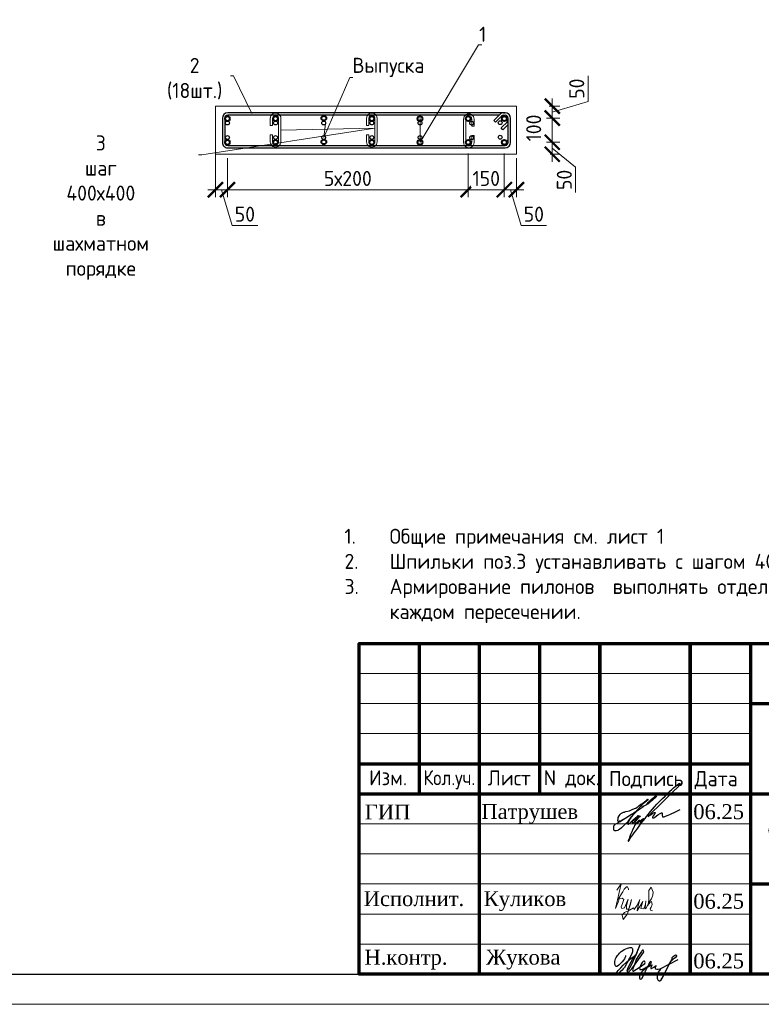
# Model space of a CAD drawing. Header units: millimetres. Extents: x 376598 to 1249954, y -318491 to -22134.
# Tile 379 of 444: x 1180220 to 1192540, y -317679 to -301311. Entities that reach past the tile are written whole.
import ezdxf
from ezdxf import colors
from ezdxf.entities.mleader import LeaderData, LeaderLine
from ezdxf.enums import TextEntityAlignment as Align
from ezdxf.math import Vec2, Vec3

# ---------------------------------------------------------------- set-up
doc = ezdxf.new("R2010")
doc.units = ezdxf.units.MM
for name, color, linetype in [('PDF _S_NET_PROFILE_AXIS', 7, 'Continuous'), ('PDF7_Text', 7, 'Continuous'), ('PDF8_Text', 7, 'Continuous'), ('Рамка печать', 7, 'Continuous'), ('ТОЛСТЫЕ_ОСНОВНЫЕ', 6, 'Continuous')]:
    doc.layers.add(name, color=color, linetype=linetype)
for name, color, linetype, lineweight in [('Арм_шпильки', 143, 'Continuous', 18), ('Армирование', 3, 'Continuous', 40), ('Выноски', 20, 'Continuous', 20), ('подоснова', 151, 'Continuous', 5), ('размер', 1, 'Continuous', 25), ('РАЗМЕРЫ', 1, 'Continuous', 9), ('Рамка', 7, 'Continuous', 70), ('СТЕНЫ', 3, 'Continuous', 30), ('Текст', 7, 'Continuous', 25), ('ТОНКИЕ', 7, 'Continuous', 9)]:
    doc.layers.add(name, color=color, linetype=linetype, lineweight=lineweight)
doc.styles.add('GOST 2.304', font='CS_Gost2304.shx')
doc.styles.add('GOST-2.304_Type-B', font='GOST_Common.ttf')
doc.styles.add('PDF Times New Roman', font='times.ttf')
doc.styles.add('ГОСТ', font='GOST_Common.ttf')
doc.dimstyles.new('мой 25', dxfattribs={"dimscale": 100, "dimtxt": 2.5, "dimasz": 2.5, "dimexe": 1.25, "dimexo": 0.625, "dimtad": 1, "dimdec": 0, "dimlfac": 0.5, "dimtxsty": 'GOST-2.304_Type-B', "dimblk": 'ARCHTICK', "dimcen": 2.5, "dimdle": 1.25, "dimaunit": 1, "dimadec": 1, "dimazin": 2, "dimtfac": 1, "dimtdec": 0, "dimtmove": 1, "dimatfit": 3, "dimfxl": 6, "dimfxlon": 1, "dimtfill": 1, "dimlwd": -1, "dimlwe": -1, "dimarcsym": 0})

# ---------------------------------------------------------------- blocks, each defined once
blk = doc.blocks.new('*U56')
at = {"layer": 'ТОЛСТЫЕ_ОСНОВНЫЕ', "color": 6}
blk.add_lwpolyline([(20, 5), (415, 5), (415, 292), (20, 292)], close=True, dxfattribs=at)
at = {"layer": 'ТОНКИЕ'}
blk.add_lwpolyline([(0, 0), (420, 0), (420, 297), (0, 297)], close=True, dxfattribs=at)
blk = doc.blocks.new('*U30')
at = {"color": 0, "linetype": 'ByBlock', "lineweight": -2}
for p, q in [((114.7, 1199.2), (12.5, 1199.2)), ((-10, 1176.7), (-10, 12.5)), ((-10, 1169.7), (-10, 1176.7)), ((0, 1169.7), (0, 1176.7)), ((3.7, 1160.9), (29.1, 1135.5)), ((114.7, 1189.2), (12.5, 1189.2)), ((53.8, 1160.1), (28.3, 1185.6)), ((38.8, 1189.3), (60.9, 1167.2)), ((60.9, 1167.2), (53.8, 1160.1)), ((127.2, 12.5), (127.2, 1176.7)), ((137.2, 12.5), (137.2, 1176.7)), ((22, 1128.4), (-3.4, 1153.8)), ((0, 1150.4), (0, 12.5)), ((29.1, 1135.5), (22, 1128.4)), ((12.5, 0), (114.7, 0)), ((12.5, -10), (114.7, -10))]:
    blk.add_line(p, q, dxfattribs=at)
for centre, radius, start, end in [((12.5, 1176.7), 22.5, 90, 180), ((114.7, 1176.7), 22.5, 0, 90), ((12.5, 1169.7), 22.5, 180, 225), ((12.5, 1176.7), 12.5, 90, 180), ((12.5, 1169.7), 12.5, 180, 225), ((19.5, 1176.7), 12.5, 45, 90), ((114.7, 1176.7), 12.5, 0, 90), ((12.5, 12.5), 22.5, 180, 270), ((12.5, 12.5), 12.5, 180, 270), ((114.7, 12.5), 12.5, 270, 0), ((114.7, 12.5), 22.5, 270, 0)]:
    blk.add_arc(centre, radius, start, end, dxfattribs=at)
at = {"style": 'GOST 2.304', "oblique": 15, "flags": 9}
for tag, p in [('ДИАМЕТР', (-52.8, -63)), ('КЛАСС', (-53, -68.7)), ('ДЛИНА', (-52.5, -73.8)), ('ПОЗИЦИЯ', (-52.3, -58)), ('МАССА', (-52.3, -78.3))]:
    blk.add_attdef(tag, p, '', height=2.5, dxfattribs=at)
blk = doc.blocks.new('_ArchTick')
at = {"color": 0, "linetype": 'ByBlock', "const_width": 0.15}
blk.add_lwpolyline([(-0.5, -0.5), (0.5, 0.5)], dxfattribs=at)
blk = doc.blocks.new('*D2967')
at = {"layer": 'DEFPOINTS', "color": 0, "lineweight": 0, "transparency": 16777216}
for p in [(1188471, -302748, -2880), (1188271, -302946, -2880), (1189068, -302946)]:
    blk.add_point(p, dxfattribs=at)
at = {"layer": 'РАЗМЕРЫ', "color": 0, "linetype": 'Continuous', "transparency": 16777216}
for p, q in [((1189662, -302669), (1189662, -302244)), ((1189068, -302623), (1189068, -303071)), ((1189016, -302748), (1189193, -302748)), ((1189068, -302847), (1189662, -302669)), ((1188972, -302946), (1189193, -302946))]:
    blk.add_line(p, q, dxfattribs=at)
at = {"layer": 'РАЗМЕРЫ', "color": 0, "transparency": 16777216, "xscale": 250, "yscale": 250, "zscale": 250}
for p, rotation in [((1189068, -302748), 90), ((1189068, -302946), 270)]:
    blk.add_blockref('_ArchTick', p, dxfattribs=dict(at, rotation=rotation))
at = {"layer": 'РАЗМЕРЫ', "color": 0, "lineweight": 0, "transparency": 16777216, "insert": (1189474, -302457), "char_height": 250, "attachment_point": 5, "rotation": 90, "style": 'GOST-2.304_Type-B', "bg_fill": 3, "box_fill_scale": 1.1, "bg_fill_color": 256, "bg_fill_true_color": 13158600, "bg_fill_transparency": 0}
blk.add_mtext('50', dxfattribs=at)
blk = doc.blocks.new('*D2974')
at = {"layer": 'DEFPOINTS', "color": 0, "lineweight": 0, "transparency": 16777216}
for p in [(1188271, -303348, -2880), (1189068, -303348), (1188972, -303548)]:
    blk.add_point(p, dxfattribs=at)
at = {"layer": 'РАЗМЕРЫ', "color": 0, "linetype": 'Continuous', "transparency": 16777216}
for p, q in [((1189068, -303673), (1189068, -303223)), ((1188972, -303348), (1189193, -303348)), ((1189068, -303448), (1189454, -303761)), ((1189035, -303548), (1189193, -303548)), ((1189454, -303761), (1189454, -304186))]:
    blk.add_line(p, q, dxfattribs=at)
at = {"layer": 'РАЗМЕРЫ', "color": 0, "transparency": 16777216, "xscale": 250, "yscale": 250, "zscale": 250}
for p, rotation in [((1189068, -303348), 90), ((1189068, -303548), 270)]:
    blk.add_blockref('_ArchTick', p, dxfattribs=dict(at, rotation=rotation))
at = {"layer": 'РАЗМЕРЫ', "color": 0, "lineweight": 0, "transparency": 16777216, "insert": (1189267, -303974), "char_height": 250, "attachment_point": 5, "rotation": 90, "style": 'GOST-2.304_Type-B', "bg_fill": 3, "box_fill_scale": 1.1, "bg_fill_color": 256, "bg_fill_true_color": 13158600, "bg_fill_transparency": 0}
blk.add_mtext('50', dxfattribs=at)
blk = doc.blocks.new('*D2975')
at = {"layer": 'DEFPOINTS', "color": 0, "lineweight": 0, "transparency": 16777216}
for p in [(1189068, -302946, 2880), (1189068, -302946)]:
    blk.add_point(p, dxfattribs=at)
at = {"layer": 'РАЗМЕРЫ', "color": 0, "linetype": 'Continuous', "transparency": 16777216}
for p, q in [((1189068, -303473), (1189068, -302821)), ((1189161, -302946), (1189193, -302946)), ((1189000, -303348), (1189193, -303348))]:
    blk.add_line(p, q, dxfattribs=at)
at = {"layer": 'РАЗМЕРЫ', "color": 0, "lineweight": 0, "transparency": 16777216, "insert": (1188759, -303111), "char_height": 250, "attachment_point": 5, "rotation": 90, "style": 'GOST-2.304_Type-B', "bg_fill": 3, "box_fill_scale": 1.1, "bg_fill_color": 256, "bg_fill_true_color": 13158600, "bg_fill_transparency": 0}
blk.add_mtext('100', dxfattribs=at)
at = {"layer": 'DEFPOINTS', "color": 0, "lineweight": 0, "transparency": 16777216}
blk.add_point((1188938, -303348), dxfattribs=at)
at = {"layer": 'РАЗМЕРЫ', "color": 0, "transparency": 16777216, "xscale": 250, "yscale": 250, "zscale": 250}
for p, rotation in [((1189068, -302946), 90), ((1189068, -303348), 270)]:
    blk.add_blockref('_ArchTick', p, dxfattribs=dict(at, rotation=rotation))
blk = doc.blocks.new('*D2976')
at = {"layer": 'DEFPOINTS', "color": 0, "lineweight": 0, "transparency": 16777216}
for p in [(1188271, -303348), (1188471, -303548), (1188471, -304137)]:
    blk.add_point(p, dxfattribs=at)
at = {"layer": 'РАЗМЕРЫ', "color": 0, "linetype": 'Continuous', "transparency": 16777216}
for p, q in [((1188271, -303537), (1188271, -304262)), ((1188471, -303610), (1188471, -304262)), ((1188146, -304137), (1188596, -304137)), ((1188371, -304137), (1188549, -304731)), ((1188549, -304731), (1188974, -304731))]:
    blk.add_line(p, q, dxfattribs=at)
at = {"layer": 'РАЗМЕРЫ', "color": 0, "transparency": 16777216, "xscale": 250, "yscale": 250, "zscale": 250, "rotation": 180}
blk.add_blockref('_ArchTick', (1188271, -304137), dxfattribs=at)
at = {"layer": 'РАЗМЕРЫ', "color": 0, "transparency": 16777216, "xscale": 250, "yscale": 250, "zscale": 250}
blk.add_blockref('_ArchTick', (1188471, -304137), dxfattribs=at)
at = {"layer": 'РАЗМЕРЫ', "color": 0, "lineweight": 0, "transparency": 16777216, "insert": (1188761, -304544), "char_height": 250, "attachment_point": 5, "style": 'GOST-2.304_Type-B', "bg_fill": 3, "box_fill_scale": 1.1, "bg_fill_color": 256, "bg_fill_true_color": 13158600, "bg_fill_transparency": 0}
blk.add_mtext('50', dxfattribs=at)
blk = doc.blocks.new('_None')
blk = doc.blocks.new('*D2977')
at = {"layer": 'DEFPOINTS', "color": 0, "lineweight": 0, "transparency": 16777216}
for p in [(1183471, -303348), (1183671, -303548), (1183671, -304137)]:
    blk.add_point(p, dxfattribs=at)
at = {"layer": 'РАЗМЕРЫ', "color": 0, "linetype": 'Continuous', "transparency": 16777216}
for p, q in [((1183471, -303537), (1183471, -304262)), ((1183671, -303610), (1183671, -304262)), ((1183346, -304137), (1183796, -304137)), ((1183571, -304137), (1183749, -304731)), ((1183749, -304731), (1184174, -304731))]:
    blk.add_line(p, q, dxfattribs=at)
at = {"layer": 'РАЗМЕРЫ', "color": 0, "transparency": 16777216, "xscale": 250, "yscale": 250, "zscale": 250, "rotation": 180}
blk.add_blockref('_ArchTick', (1183471, -304137), dxfattribs=at)
at = {"layer": 'РАЗМЕРЫ', "color": 0, "transparency": 16777216, "xscale": 250, "yscale": 250, "zscale": 250}
blk.add_blockref('_ArchTick', (1183671, -304137), dxfattribs=at)
at = {"layer": 'РАЗМЕРЫ', "color": 0, "lineweight": 0, "transparency": 16777216, "insert": (1183961, -304544), "char_height": 250, "attachment_point": 5, "style": 'GOST-2.304_Type-B', "bg_fill": 3, "box_fill_scale": 1.1, "bg_fill_color": 256, "bg_fill_true_color": 13158600, "bg_fill_transparency": 0}
blk.add_mtext('50', dxfattribs=at)
blk = doc.blocks.new('*D2978')
at = {"layer": 'DEFPOINTS', "color": 0, "lineweight": 0, "transparency": 16777216}
for p in [(1187671, -303349), (1183671, -303548), (1187671, -304137)]:
    blk.add_point(p, dxfattribs=at)
at = {"layer": 'РАЗМЕРЫ', "color": 0, "linetype": 'Continuous', "transparency": 16777216}
for p, q in [((1183671, -303610), (1183671, -304262)), ((1187671, -303537), (1187671, -304262)), ((1183546, -304137), (1187796, -304137))]:
    blk.add_line(p, q, dxfattribs=at)
at = {"layer": 'РАЗМЕРЫ', "color": 0, "transparency": 16777216, "xscale": 250, "yscale": 250, "zscale": 250, "rotation": 180}
blk.add_blockref('_ArchTick', (1183671, -304137), dxfattribs=at)
at = {"layer": 'РАЗМЕРЫ', "color": 0, "transparency": 16777216, "xscale": 250, "yscale": 250, "zscale": 250}
blk.add_blockref('_ArchTick', (1187671, -304137), dxfattribs=at)
at = {"layer": 'РАЗМЕРЫ', "color": 0, "lineweight": 0, "transparency": 16777216, "insert": (1185671, -303950), "char_height": 250, "attachment_point": 5, "style": 'GOST-2.304_Type-B', "bg_fill": 3, "box_fill_scale": 1.1, "bg_fill_color": 256, "bg_fill_true_color": 13158600, "bg_fill_transparency": 0}
blk.add_mtext('5х200', dxfattribs=at)
blk = doc.blocks.new('*D2994')
at = {"layer": 'DEFPOINTS', "color": 0, "lineweight": 0, "transparency": 16777216}
for p in [(1187671, -303349), (1188271, -303548), (1188271, -304137)]:
    blk.add_point(p, dxfattribs=at)
at = {"layer": 'РАЗМЕРЫ', "color": 0, "linetype": 'Continuous', "transparency": 16777216}
for p, q in [((1187671, -303537), (1187671, -304262)), ((1188271, -303610), (1188271, -304262)), ((1187546, -304137), (1188396, -304137))]:
    blk.add_line(p, q, dxfattribs=at)
at = {"layer": 'РАЗМЕРЫ', "color": 0, "transparency": 16777216, "xscale": 250, "yscale": 250, "zscale": 250, "rotation": 180}
blk.add_blockref('_ArchTick', (1187671, -304137), dxfattribs=at)
at = {"layer": 'РАЗМЕРЫ', "color": 0, "transparency": 16777216, "xscale": 250, "yscale": 250, "zscale": 250}
blk.add_blockref('_ArchTick', (1188271, -304137), dxfattribs=at)
at = {"layer": 'РАЗМЕРЫ', "color": 0, "lineweight": 0, "transparency": 16777216, "insert": (1187971, -303950), "char_height": 250, "attachment_point": 5, "style": 'GOST-2.304_Type-B', "bg_fill": 3, "box_fill_scale": 1.1, "bg_fill_color": 256, "bg_fill_true_color": 13158600, "bg_fill_transparency": 0}
blk.add_mtext('150', dxfattribs=at)
blk = doc.blocks.new('*U27')
for p, q in [((-8, 0), (-7.4, 4.7)), ((-7.4, 4.7), (-5.6, 9)), ((-5.6, 9), (-2.7, 12.7)), ((-2.7, 12.7), (1, 15.6)), ((1, 15.6), (5.3, 17.4)), ((5.3, 17.4), (10, 18)), ((34, 18), (10, 18)), ((10, 10), (34, 10)), ((34, 10), (34, 18)), ((66, 18), (90, 18)), ((66, 10), (66, 18)), ((90, 10), (66, 10)), ((94.7, 17.4), (90, 18)), ((99, 15.6), (94.7, 17.4)), ((102.7, 12.7), (99, 15.6)), ((105.6, 9), (102.7, 12.7)), ((107.4, 4.7), (105.6, 9)), ((108, 0), (107.4, 4.7)), ((107.4, -4.7), (108, 0)), ((-7.4, -4.7), (-8, 0)), ((-5.6, -9), (-7.4, -4.7)), ((-2.7, -12.7), (-5.6, -9)), ((1, -15.6), (-2.7, -12.7)), ((5.3, -17.4), (1, -15.6)), ((10, -18), (5.3, -17.4)), ((10, -18), (90, -18)), ((90, -18), (94.7, -17.4)), ((94.7, -17.4), (99, -15.6)), ((99, -15.6), (102.7, -12.7)), ((102.7, -12.7), (105.6, -9)), ((105.6, -9), (107.4, -4.7))]:
    blk.add_line(p, q)
at = {"color": 0, "linetype": 'ByBlock', "lineweight": -2}
for p, q in [((0, 0), (0.3, 2.6)), ((0.3, 2.6), (1.3, 5)), ((1.3, 5), (2.9, 7.1)), ((2.9, 7.1), (5, 8.7)), ((5, 8.7), (7.4, 9.7)), ((7.4, 9.7), (10, 10)), ((92.6, 9.7), (90, 10)), ((95, 8.7), (92.6, 9.7)), ((97.1, 7.1), (95, 8.7)), ((98.7, 5), (97.1, 7.1)), ((99.7, 2.6), (98.7, 5)), ((100, 0), (99.7, 2.6)), ((99.7, -2.6), (100, 0)), ((0.3, -2.6), (0, 0)), ((1.3, -5), (0.3, -2.6)), ((2.9, -7.1), (1.3, -5)), ((5, -8.7), (2.9, -7.1)), ((7.4, -9.7), (5, -8.7)), ((10, -10), (7.4, -9.7)), ((10, -10), (90, -10)), ((90, -10), (92.6, -9.7)), ((92.6, -9.7), (95, -8.7)), ((95, -8.7), (97.1, -7.1)), ((97.1, -7.1), (98.7, -5)), ((98.7, -5), (99.7, -2.6))]:
    blk.add_line(p, q, dxfattribs=at)
at = {"style": 'GOST 2.304', "oblique": 15, "flags": 9}
for tag, p in [('ДИАМЕТР', (117.8, -62.2)), ('ПОЗИЦИЯ', (118, -56.6)), ('КЛАСС', (118, -67.8)), ('ДЛИНА', (118.1, -72.5)), ('МАССА', (118.7, -78.2))]:
    blk.add_attdef(tag, p, '', height=2.5, dxfattribs=at)
blk = doc.blocks.new('11')
at = {"layer": 'Выноски'}
for p, q in [((47989, 66781), (48016, 66806)), ((48016, 66806), (48038, 66823)), ((48038, 66823), (48060, 66786)), ((48060, 66786), (48058, 66769)), ((47885, 66608), (47944, 66700)), ((47944, 66700), (47962, 66737)), ((47962, 66737), (47989, 66781))]:
    blk.add_line(p, q, dxfattribs=at)
blk.add_lwpolyline([(47863, 66761), (47937, 66865), (47843, 66458), (47885, 66564), (47905, 66616), (47954, 66628), (47979, 66606), (47957, 66539), (47937, 66487), (47947, 66458), (47991, 66470), (48051, 66611), (48041, 66569), (48023, 66505), (48023, 66448), (48065, 66448), (48090, 66529), (48110, 66608), (48043, 66369), (47972, 66275), (47954, 66344), (47991, 66389), (48078, 66431), (48142, 66470), (48154, 66441), (48204, 66512), (48246, 66606), (48209, 66455), (48204, 66418), (48295, 66574), (48265, 66463), (48265, 66455), (48312, 66453), (48342, 66529), (48347, 66584), (48337, 66465), (48349, 66453), (48401, 66569), (48443, 66616), (48461, 66678), (48466, 66727), (48436, 66811), (48399, 66754), (48399, 66618), (48389, 66549), (48374, 66507), (48416, 66564), (48441, 66576), (48451, 66524), (48433, 66482), (48419, 66453), (48424, 66428), (48458, 66421)], dxfattribs=at)
blk = doc.blocks.new('яяя')
at = {"lineweight": 30}
for points in [[(345424, 110432), (345425, 110410), (345424, 110397), (345417, 110379), (345406, 110350), (345390, 110319), (345357, 110275), (345310, 110221), (345265, 110176), (345198, 110110), (345161, 110077), (345133, 110066), (345116, 110066), (345102, 110075), (345090, 110091), (345082, 110115), (345074, 110146), (345066, 110182), (345064, 110206), (345067, 110234), (345077, 110278), (345095, 110320), (345114, 110361), (345134, 110395), (345159, 110428), (345195, 110469), (345228, 110506), (345284, 110560), (345331, 110595), (345379, 110625), (345435, 110648), (345486, 110670), (345532, 110686), (345573, 110696), (345605, 110698), (345621, 110695), (345635, 110687), (345648, 110671), (345656, 110649), (345659, 110625), (345659, 110583), (345656, 110553), (345647, 110523), (345635, 110489), (345387, 110033), (345349, 109985), (345311, 109948), (345247, 109889), (345209, 109858), (345192, 109844), (345180, 109837), (345157, 109833), (345150, 109835), (345140, 109842), (345135, 109856), (345138, 109881), (345148, 109892), (345183, 109930), (345267, 110024), (345343, 110105), (345455, 110213), (345617, 110343), (345775, 110456), (345811, 110526), (345838, 110607), (345890, 110740), (345902, 110771), (345698, 110295), (345672, 110226), (345626, 110132), (345572, 110032), (345518, 109953), (345481, 109918), (345497, 110001), (345567, 110147), (345655, 110301), (345760, 110442)], [(345481, 109918), (345476, 109896), (345475, 109874), (345485, 109861), (345506, 109866), (345539, 109891), (345632, 109983), (345968, 110450), (346022, 110527), (346029, 110560), (346027, 110579), (346026, 110590), (346010, 110605), (345993, 110609), (345975, 110601), (345962, 110584), (345954, 110562), (345857, 110421), (345783, 110292), (345741, 110183), (345701, 110079), (345665, 109985), (345660, 109952), (345666, 109929), (345669, 109915), (345682, 109910), (345702, 109914), (345735, 109941), (345846, 110007), (346065, 110160), (346075, 110193), (346070, 110217), (346066, 110236), (346052, 110241), (346030, 110241), (346007, 110228), (345978, 110203), (345960, 110164), (345892, 110010), (345895, 109986), (345904, 109966), (345925, 109964), (345969, 109968), (346045, 110000), (346218, 110114), (346261, 110154), (346280, 110184), (346282, 110210), (346278, 110225), (346263, 110229), (346241, 110222), (346220, 110198), (346162, 110049), (345989, 109904), (345932, 109849), (345906, 109805), (345891, 109739), (345890, 109690), (345899, 109652), (345924, 109647), (345956, 109655), (345980, 109674), (346058, 109838), (346158, 110046), (346261, 110098), (346314, 110120), (346292, 110079), (346269, 110036), (346261, 110008), (346267, 109998), (346293, 109998), (346363, 110039), (346445, 110095), (346421, 110068), (346414, 110040), (346407, 110011), (346416, 109990), (346466, 109972), (346509, 109977), (346574, 109984), (347172, 110293)], [(346586, 109971), (346543, 109917), (346509, 109873), (346489, 109825), (346475, 109767), (346472, 109710), (346478, 109675), (346485, 109641), (346501, 109621), (346517, 109602), (346542, 109589), (346568, 109592), (346605, 109620), (346680, 109731), (346736, 109842), (346865, 110115), (346962, 110290), (346969, 110318), (346979, 110360), (347013, 110403), (347056, 110434), (347091, 110450), (347109, 110450), (347121, 110434), (347115, 110405), (347072, 110355), (347012, 110307), (346924, 110222)]]:
    blk.add_lwpolyline(points, dxfattribs=at)
blk = doc.blocks.new('штамп кж1.1')
at = {"layer": 'Рамка печать', "lineweight": 20}
h = blk.add_hatch(color=0, dxfattribs=at)
h.paths.add_polyline_path([(419458, -85094), (419234, -85094), (418867, -85370), (418867, -85094), (418712, -85094), (418712, -85757), (418867, -85757), (418867, -85466), (419264, -85757), (419512, -85757), (419019, -85406)])
h.paths.add_polyline_path([(419737, -85219), (420175, -85219), (420175, -85757), (420329, -85757), (420329, -85094), (420165, -85094), (419583, -85094), (419583, -85251), (419583, -85757), (419737, -85757)])
h.paths.add_polyline_path([(421451, -85091), (421295, -85091), (421295, -85754), (421451, -85754), (421451, -85462), (421847, -85754), (422095, -85754), (421602, -85403), (422041, -85091), (421818, -85091), (421451, -85367)])
blk.add_hatch(color=204, dxfattribs=at).paths.add_polyline_path([(421166, -85165), (421164, -85157), (421161, -85151), (421158, -85145), (421154, -85139), (421151, -85134), (421147, -85129), (421143, -85124), (421139, -85120), (421133, -85117), (421128, -85113), (421122, -85109), (421115, -85107), (421108, -85104), (421100, -85101), (421093, -85099), (421075, -85096), (421056, -85093), (421035, -85092), (421012, -85091), (420617, -85091), (420594, -85092), (420573, -85093), (420553, -85096), (420536, -85099), (420528, -85102), (420521, -85104), (420514, -85107), (420508, -85110), (420502, -85113), (420496, -85117), (420491, -85120), (420486, -85124), (420482, -85129), (420478, -85134), (420474, -85139), (420471, -85145), (420468, -85151), (420466, -85158), (420463, -85165), (420461, -85172), (420457, -85188), (420455, -85206), (420453, -85226), (420453, -85248), (420453, -85596), (420453, -85618), (420455, -85638), (420457, -85656), (420461, -85673), (420463, -85680), (420466, -85687), (420468, -85694), (420471, -85700), (420474, -85705), (420478, -85711), (420482, -85716), (420486, -85720), (420491, -85725), (420496, -85728), (420502, -85731), (420508, -85735), (420514, -85738), (420521, -85740), (420528, -85743), (420536, -85745), (420553, -85749), (420573, -85751), (420594, -85753), (420617, -85754), (421012, -85754), (421035, -85753), (421056, -85752), (421075, -85749), (421092, -85746), (421100, -85743), (421108, -85741), (421115, -85738), (421122, -85735), (421128, -85732), (421133, -85728), (421139, -85725), (421143, -85720), (421147, -85716), (421151, -85711), (421154, -85706), (421158, -85700), (421161, -85694), (421164, -85688), (421166, -85680), (421169, -85673), (421172, -85656), (421175, -85639), (421176, -85618), (421177, -85596), (421177, -85487), (421022, -85487), (421022, -85576), (421022, -85582), (421021, -85588), (421020, -85594), (421019, -85599), (421017, -85604), (421015, -85608), (421012, -85612), (421008, -85616), (421005, -85619), (421001, -85622), (420996, -85624), (420991, -85626), (420987, -85627), (420981, -85628), (420974, -85628), (420968, -85629), (420649, -85629), (420644, -85628), (420639, -85628), (420635, -85626), (420631, -85624), (420627, -85621), (420624, -85618), (420620, -85615), (420617, -85611), (420615, -85607), (420613, -85603), (420611, -85598), (420609, -85593), (420607, -85584), (420607, -85574), (420607, -85256), (420607, -85250), (420607, -85245), (420609, -85240), (420610, -85235), (420611, -85231), (420613, -85228), (420616, -85225), (420619, -85221), (420622, -85218), (420626, -85216), (420630, -85214), (420634, -85212), (420639, -85211), (420643, -85210), (420649, -85210), (420654, -85210), (420968, -85210), (420974, -85210), (420981, -85210), (420986, -85212), (420991, -85213), (420996, -85215), (421000, -85217), (421004, -85220), (421008, -85223), (421011, -85227), (421014, -85231), (421017, -85235), (421019, -85240), (421020, -85245), (421021, -85250), (421022, -85257), (421022, -85263), (421022, -85336), (421177, -85336), (421177, -85248), (421176, -85226), (421175, -85206), (421172, -85188), (421168, -85172)])
at = {"layer": 'PDF _S_NET_PROFILE_AXIS', "lineweight": 30, "elevation": 0}
blk.add_lwpolyline([(409123, -83320), (409140, -83299), (409161, -83282), (409174, -83265), (409208, -83231), (409216, -83227), (409221, -83219), (409229, -83214), (409238, -83206), (409259, -83189), (409276, -83176), (409288, -83172), (409297, -83172), (409297, -83176), (409293, -83185), (409280, -83198), (409191, -83274), (409174, -83282), (409157, -83299), (409106, -83329), (409085, -83341), (409060, -83358), (409055, -83363), (409051, -83363), (409060, -83358), (409072, -83350), (409077, -83350), (409081, -83346), (409077, -83350), (409072, -83354), (409064, -83358), (409047, -83371), (409030, -83380), (409013, -83397), (408971, -83426), (408933, -83460), (408890, -83502), (408878, -83515), (408873, -83524), (408865, -83528), (408857, -83540), (408840, -83562), (408827, -83583), (408818, -83600), (408797, -83625), (408772, -83646), (408717, -83701), (408683, -83727), (408666, -83735), (408653, -83744), (408628, -83752), (408603, -83752), (408594, -83744), (408590, -83731), (408586, -83706), (408586, -83680), (408590, -83667), (408598, -83655), (408611, -83642), (408636, -83629), (408645, -83621), (408662, -83612), (408683, -83600), (408696, -83595), (408708, -83583), (408725, -83574), (408742, -83562), (408785, -83536), (408831, -83507), (408873, -83481), (408912, -83456), (408928, -83443), (408941, -83435), (408954, -83430), (408962, -83422), (408962, -83426), (408954, -83430), (408950, -83435), (408937, -83443), (408920, -83456), (408882, -83477), (408797, -83532), (408755, -83557), (408721, -83574), (408708, -83583), (408696, -83587), (408687, -83591), (408679, -83591), (408666, -83595), (408658, -83591), (408653, -83587), (408653, -83570), (408658, -83557), (408658, -83545), (408662, -83528), (408674, -83502), (408691, -83477), (408700, -83468), (408704, -83460), (408717, -83456), (408751, -83439), (408763, -83439), (408772, -83435), (408785, -83430), (408848, -83418), (408873, -83405), (408895, -83397), (408933, -83380), (408954, -83371), (408975, -83358), (408992, -83346), (409005, -83333), (409039, -83308), (409064, -83295), (409077, -83286), (409094, -83274), (409127, -83244), (409144, -83231), (409153, -83223), (409157, -83223), (409149, -83240), (409123, -83265), (409111, -83274), (409077, -83299), (409064, -83308), (409051, -83320), (409026, -83350), (409013, -83363), (409009, -83371), (408992, -83392), (408979, -83401), (408967, -83418), (408962, -83422), (408962, -83426), (408958, -83430), (408950, -83435), (408937, -83447), (408916, -83473), (408903, -83485), (408890, -83502), (408882, -83515), (408873, -83524), (408869, -83528), (408873, -83524), (408878, -83524), (408873, -83528), (408865, -83549), (408857, -83553), (408852, -83562), (408848, -83566), (408823, -83617), (408823, -83629), (408818, -83638), (408823, -83642), (408827, -83642), (408840, -83629), (408852, -83621), (408907, -83566), (408941, -83540), (408954, -83528), (408967, -83524), (408971, -83515), (408984, -83502), (408988, -83494), (408996, -83494), (408996, -83498), (408979, -83515), (408962, -83536), (408937, -83557), (408924, -83566), (408912, -83579), (408907, -83579), (408899, -83583), (408895, -83591), (408895, -83612), (408899, -83617), (408907, -83617), (408920, -83608), (408937, -83591), (408945, -83579), (408954, -83570), (408979, -83540), (408996, -83524), (409005, -83511), (409017, -83507), (409022, -83502), (409026, -83502), (409013, -83515), (409005, -83528), (408992, -83536), (408971, -83562), (408954, -83583), (408945, -83591), (408941, -83600), (408937, -83612), (408937, -83625), (408941, -83629), (408954, -83634), (408958, -83629), (408967, -83612), (408979, -83600), (409000, -83583), (409009, -83574), (409022, -83574), (409026, -83583), (409026, -83608), (409030, -83608), (409039, -83604), (409051, -83595), (409077, -83570), (409085, -83557), (409089, -83553), (409089, -83549), (409085, -83549), (409081, -83553), (409072, -83557), (409047, -83574), (409017, -83595), (408979, -83621), (408971, -83625), (408958, -83629), (408950, -83638), (408933, -83663), (408924, -83684), (408903, -83722), (408886, -83765), (408865, -83811), (408848, -83862), (408840, -83883), (408827, -83909), (408827, -83921), (408831, -83921), (408835, -83917), (408840, -83909), (408848, -83896), (408852, -83888), (408861, -83875), (408886, -83841), (408903, -83816), (408924, -83782), (408954, -83748), (408984, -83706), (409043, -83625), (409077, -83583), (409106, -83545), (409132, -83511), (409157, -83481), (409174, -83456), (409195, -83430), (409229, -83388), (409263, -83350), (409305, -83308), (409394, -83214), (409441, -83172), (409479, -83130), (409517, -83092), (409551, -83062), (409580, -83037), (409606, -83016), (409627, -82999), (409644, -82986), (409657, -82977), (409665, -82969), (409674, -82969), (409674, -82965), (409682, -82960), (409682, -82982), (409674, -82994), (409665, -83003), (409661, -83011), (409563, -83109), (409538, -83138), (409504, -83168), (409318, -83354), (409242, -83422), (409187, -83477), (409178, -83490), (409170, -83498), (409161, -83502), (409157, -83507), (409157, -83511), (409161, -83511), (409170, -83507), (409182, -83494), (409212, -83477), (409225, -83464), (409238, -83460), (409246, -83452), (409263, -83443), (409276, -83443), (409276, -83452), (409267, -83468), (409259, -83481), (409242, -83502), (409238, -83515), (409233, -83524), (409229, -83528), (409229, -83532), (409238, -83540), (409242, -83536), (409246, -83536), (409254, -83532), (409267, -83524), (409318, -83485), (409356, -83460), (409381, -83452), (409386, -83452), (409390, -83456), (409390, -83494), (409394, -83507), (409398, -83515), (409407, -83519), (409415, -83515), (409424, -83515), (409449, -83507), (409492, -83490), (409521, -83477), (409551, -83460), (409593, -83443), (409635, -83422), (409690, -83397)], dxfattribs=at)
at = {"layer": 'Рамка', "color": 7}
for p, q in [((405358, -83134), (405358, -80634)), ((407358, -83134), (407358, -80634)), ((410858, -81634), (422858, -81634)), ((404358, -82634), (410858, -82634)), ((404358, -83134), (422858, -83134)), ((419358, -83134), (419358, -84634)), ((420858, -83134), (420858, -84634)), ((417858, -83634), (422858, -83634)), ((417858, -83634), (422858, -83634)), ((410858, -84634), (422858, -84634))]:
    blk.add_line(p, q, dxfattribs=at)
at = {"layer": 'Рамка'}
for p, q in [((406358, -86134), (406358, -80634)), ((408358, -86134), (408358, -80634)), ((408358, -80634), (408358, -86134)), ((409858, -80634), (409858, -86134)), ((409858, -86134), (409858, -80634)), ((410858, -80634), (410858, -86134)), ((417858, -83134), (417858, -86134))]:
    blk.add_line(p, q, dxfattribs=at)
at = {"layer": 'Рамка', "color": 7, "lineweight": 15}
for p, q in [((404358, -81134), (410858, -81134)), ((404358, -81634), (410858, -81634)), ((404358, -82134), (410858, -82134)), ((404358, -83634), (410858, -83634)), ((404358, -84134), (410858, -84134)), ((404358, -84634), (410858, -84634)), ((404358, -85134), (410858, -85134)), ((404358, -85634), (410858, -85634))]:
    blk.add_line(p, q, dxfattribs=at)
at = {"layer": 'Рамка'}
blk.add_lwpolyline([(422858, -86134), (404358, -86134), (404358, -80634), (422858, -80634)], close=True, dxfattribs=at)
at = {"layer": 'Рамка печать', "color": 0, "lineweight": 20}
for points in [[(418712, -85757), (418712, -85094), (418867, -85094), (418867, -85370), (419234, -85094), (419458, -85094), (419019, -85406), (419512, -85757), (419264, -85757), (418867, -85466), (418867, -85757), (418712, -85757)], [(419737, -85757), (419737, -85219), (420175, -85219), (420175, -85757), (420329, -85757), (420329, -85094), (420165, -85094), (419583, -85094), (419583, -85251), (419583, -85757), (419737, -85757)], [(421295, -85754), (421295, -85091), (421451, -85091), (421451, -85367), (421818, -85091), (422041, -85091), (421602, -85403), (422095, -85754), (421847, -85754), (421451, -85462), (421451, -85754), (421295, -85754)]]:
    blk.add_lwpolyline(points, close=True, dxfattribs=at)
at = {"color": 2, "lineweight": 60, "xscale": 0.5, "yscale": 0.5, "zscale": 0.5}
blk.add_blockref('яяя', (236070, -141038), dxfattribs=at)
at = {"layer": 'Выноски', "color": 0}
blk.add_blockref('11', (360773, -151499), dxfattribs=at)
at = {"layer": 'PDF7_Text', "char_height": 248, "attachment_point": 7, "style": 'PDF Times New Roman'}
for s, insert in [('Патрушев', (406387, -83634)), ('06.25', (409908, -83561)), ('06.25', (409908, -85050)), ('Жукова', (406466, -86056)), ('06.25', (409908, -86042))]:
    blk.add_mtext(s, dxfattribs=dict(at, insert=insert))
at = {"layer": 'PDF7_Text', "insert": (410912, -84467), "char_height": 180, "width": 6881.02, "attachment_point": 7, "style": 'PDF Times New Roman'}
blk.add_mtext('\\pxqc;Жилой дом со встроенными помещениями общественно-делового и коммерческого назначения на первом этаже здания и встроенно-пристроенным поликлиническим учреждением (поз. 2.2-2.3)', dxfattribs=at)
at = {"layer": 'PDF7_Text', "insert": (406426, -85084), "char_height": 247.95, "attachment_point": 7, "style": 'PDF Times New Roman'}
blk.add_mtext_dynamic_manual_height_columns('{\\C256;Куликов}', width=2000, gutter_width=1250, heights=[0], dxfattribs=at)
at = {"layer": 'PDF8_Text', "char_height": 248, "attachment_point": 7, "style": 'PDF Times New Roman'}
for s, insert in [('ГИП', (404451, -83561)), ('Исполнит.', (404432, -85007)), ('Н.контр.', (404445, -86056))]:
    blk.add_mtext(s, dxfattribs=dict(at, insert=insert))
at = {"layer": 'Текст', "color": 7, "style": 'ГОСТ'}
blk.add_text('24-04-КЖ.2-1.1', height=350, dxfattribs=at).set_placement((417259, -81103), align=Align.MIDDLE_CENTER)
for s, p in [('Изм.', (404522, -82993)), ('Лист', (406493, -82996)), ('N док.', (407423, -82993)), ('Подпись', (408507, -83008)), ('Дата', (409929, -83008)), ('Стадия', (418009, -83534)), ('Лист', (419758, -83534)), ('Листов', (421350, -83534)), ('Р', (418530, -84272))]:
    blk.add_text(s, height=250, dxfattribs=at).set_placement(p)
at = {"layer": 'Текст', "color": 7, "style": 'ГОСТ', "width": 0.9}
blk.add_text('Кол.уч.', height=250, dxfattribs=at).set_placement((405423, -82992))
at = {"layer": 'Текст', "color": 7, "insert": (411117, -81801), "char_height": 220, "attachment_point": 1, "style": 'ГОСТ'}
blk.add_mtext_dynamic_manual_height_columns('\\pxqc;{\\fTimes New Roman|b0|i0|c204|p18;\\C256;Строительство жилого комплекса со встроенными помещениями общественного-делового, коммерческого назначения и поликлиническим учреждением по адресу: г. Чита, ул. 1-я Коллективная}', width=11543.07, gutter_width=12.5, heights=[0], dxfattribs=at)

msp = doc.modelspace()

# ---------------------------------------------------------------- linework, layer by layer
at = {"layer": 'Армирование', "color": 3}
for centre in [(1183670.5, -302955.8), (1184470.5, -302955.8), (1185272.5, -302949.3), (1186070.5, -302955.8), (1186870.5, -302955.8), (1187670.5, -302955.8), (1184470.5, -303349.2), (1185272.5, -303342.6), (1186070.5, -303349.2), (1186870.5, -303349.2), (1187670.5, -303349.2)]:
    msp.add_circle(centre, 40, dxfattribs=at)
at = {"layer": 'РАЗМЕРЫ', "color": 252, "linetype": 'Continuous', "lineweight": 30, "true_color": 0x939598}
for centre in [(1183670.5, -303027.8), (1184470.5, -303027.8), (1185270.5, -303027.8), (1186070.5, -303027.8), (1186870.5, -303027.8), (1187728, -303031.2), (1188202, -303023.4), (1183670.5, -303269.2), (1184470.5, -303269.2), (1185270.5, -303269.2), (1186070.5, -303269.2), (1186870.5, -303269.2), (1187728, -303272.5), (1188202, -303264.8)]:
    msp.add_circle(centre, 32, dxfattribs=at)
at = {"layer": 'СТЕНЫ', "color": 252, "lineweight": 0, "true_color": 0x939598}
msp.add_lwpolyline([(1188470.5, -303547.8), (1188470.5, -302747.8), (1183470.5, -302747.8), (1183470.5, -303547.8)], close=True, dxfattribs=at)

# ---------------------------------------------------------------- block references
at = {"xscale": 100, "yscale": 100, "zscale": 100}
msp.add_blockref('*U56', (1162860.5, -317678.9), dxfattribs=at)
at = {"lineweight": 30, "xscale": 3.959999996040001, "yscale": 3.959999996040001, "zscale": 3.959999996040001, "rotation": 269.9999999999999}
msp.add_blockref('*U30', (1183625.9, -302897.8), dxfattribs=at)
at = {"layer": 'размер'}
msp.add_blockref('штамп кж1.1', (781502.2, -231044.7), dxfattribs=at)

# ---------------------------------------------------------------- texts
at = {"ltscale": 100, "insert": (1185615.3, -309773.8), "char_height": 250, "width": 17398.124, "attachment_point": 1, "style": 'GOST-2.304_Type-B'}
msp.add_mtext('\\pxi-3,l3,t3,20;1.^IОбщие примечания см. лист 1\\P2.^IШпильки поз.3 устанавливать с шагом 400 по вертикали и с шагом  400 по горизонтали.\\P3.^IАрмирование пилонов  выполнять отдельными стержнями. Арматуру вязать вязальной проволокой в каждом пересечении.', dxfattribs=at)

# ---------------------------------------------------------------- leaders
at = {"layer": 'подоснова'}
ml = msp.add_multileader_mtext('Standard', dxfattribs=at)
ml.set_content('2 (18шт.)', color=256, style='GOST-2.304_Type-B')
ml.set_leader_properties(color=256, linetype='ByLayer', lineweight=15)
ml.set_arrow_properties(name='NONE')
ml.build(insert=Vec2(0, 0))
ml.multileader.update_dxf_attribs({"text_left_attachment_type": 6, "text_right_attachment_type": 6, "dogleg_length": 10, "arrow_head_size": 18})
ctx = ml.context
ctx.base_point, ctx.char_height, ctx.arrow_head_size, ctx.landing_gap_size, ctx.plane_origin = Vec3(1182488.4, -302246.4), 250, 18, 20, Vec3(1180385.5, -301700.4)
ctx.left_attachment, ctx.right_attachment, ctx.text_align_type = 6, 6, 1
notes = []
notes.append((ctx, [(1, (1, 1, 0), (1183774, -302246.4), (-1, 0), 10, [(0, [(1184075.3, -302869.9)], 0, [])])]))
ctx.mtext.insert, ctx.mtext.width, ctx.mtext.alignment, ctx.mtext.flow_direction = Vec3(1183126.2, -301946.4), 22.898, 2, 5
ml = msp.add_multileader_mtext('Standard', dxfattribs=at)
ml.set_content('Выпуска ', color=256, style='GOST-2.304_Type-B')
ml.set_leader_properties(color=256, linetype='ByLayer', lineweight=15)
ml.set_arrow_properties(name='NONE')
ml.build(insert=Vec2(0, 0))
ml.multileader.update_dxf_attribs({"text_left_attachment_type": 6, "text_right_attachment_type": 6, "dogleg_length": 10, "arrow_head_size": 18})
ctx = ml.context
ctx.base_point, ctx.char_height, ctx.arrow_head_size, ctx.landing_gap_size, ctx.plane_origin = Vec3(1185713, -302269.5), 250, 18, 20, Vec3(1183093.8, -300529.4)
ctx.left_attachment, ctx.right_attachment, ctx.text_align_type = 6, 6, 1
notes.append((ctx, [(0, (1, 1, 0), (1185703, -302269.5), (1, 0), 10, [(1, [(1185301.4, -303036.1), (1185270.5, -303269.2)], 0, [])])]))
ctx.mtext.insert, ctx.mtext.width, ctx.mtext.alignment, ctx.mtext.flow_direction = Vec3(1186345.5, -301944.5), 22.898, 2, 5
ml = msp.add_multileader_mtext('Standard', dxfattribs=at)
ml.set_content('3 шаг 400х400 \\Pв шахматном порядке ', color=256, style='GOST-2.304_Type-B')
ml.set_leader_properties(color=256, linetype='ByLayer', lineweight=15)
ml.set_arrow_properties(name='NONE')
ml.build(insert=Vec2(0, 0))
ml.multileader.update_dxf_attribs({"text_left_attachment_type": 6, "text_right_attachment_type": 6, "dogleg_length": 10, "arrow_head_size": 18})
ctx = ml.context
ctx.base_point, ctx.char_height, ctx.arrow_head_size, ctx.landing_gap_size, ctx.plane_origin = Vec3(1179899.2, -303559.7), 250, 18, 20, Vec3(1182873.3, -303854.8)
ctx.left_attachment, ctx.right_attachment, ctx.text_align_type = 6, 6, 1
notes.append((ctx, [(1, (1, 1, 0), (1183245.4, -303559.7), (-1, 0), 10, [(1, [(1184558.3, -303145.9), (1186119.3, -303113.9)], 0, [])])]))
ctx.mtext.insert, ctx.mtext.width, ctx.mtext.alignment, ctx.mtext.flow_direction = Vec3(1181567.3, -303234.7), 22.898, 2, 5
for ctx, leaders in notes:
    for number, flags, end, landing, length, lines in leaders:
        leader = LeaderData()
        leader.index, (leader.has_last_leader_line, leader.has_dogleg_vector, leader.attachment_direction) = number, flags
        leader.last_leader_point, leader.dogleg_vector, leader.dogleg_length = Vec3(end), Vec3(landing), length
        for number, points, colour, breaks in lines:
            line = LeaderLine()
            line.index, line.vertices, line.color, line.breaks = number, Vec3.list(points), colors.encode_raw_color(colour), breaks
            leader.lines.append(line)
        ctx.leaders.append(leader)

# ---------------------------------------------------------------- next in the draw order: dimensions: what is measured, and where the dimension line sits
at = {"layer": 'РАЗМЕРЫ', "lineweight": 0}
for base, p1, p2, angle, picture, middle in [((1189067.8, -302946.5, 2880), (1188470.5, -302747.8), (1188270.5, -302946.5), 90, '*D2967', (1189474.1, -302606.5, 2880)), ((1183670.5, -304137.4), (1183470.6, -303347.8), (1183670.5, -303547.8), 180, '*D2977', (1183811.2, -304543.6))]:
    dim = msp.add_linear_dim(base=base, p1=p1, p2=p2, angle=angle, dimstyle='мой 25', override={"dimlfac": 0.25}, dxfattribs=at)
    dim.commit()
    dim.dimension.update_dxf_attribs({"geometry": picture, "text_midpoint": middle})
dim = msp.add_linear_dim(base=(1189067.8, -303347.8, 2880), p1=(1188972, -303547.8, 2880), p2=(1188270.5, -303347.8), angle=90, dimstyle='мой 25', override={"dimlfac": 0.25}, dxfattribs=at)
dim.commit()
dim.dimension.update_dxf_attribs({"geometry": '*D2974', "text_midpoint": (1189454.3, -303823.8, 2880), "dimtype": 160})

# ---------------------------------------------------------------- next in the draw order: linework, layer by layer
at = {"layer": 'Армирование', "color": 3}
for centre in [(1188270.5, -302955.8), (1183670.5, -303349.2)]:
    msp.add_circle(centre, 40, dxfattribs=at)

# ---------------------------------------------------------------- next in the draw order: dimensions: what is measured, and where the dimension line sits
at = {"layer": 'РАЗМЕРЫ', "lineweight": 0}
dim = msp.add_linear_dim(base=(1189067.8, -302946.5), p1=(1188937.5, -303347.8), p2=(1189067.8, -302946.5, 2880), angle=90, dimstyle='мой 25', override={"dimlfac": 0.25}, dxfattribs=at)
dim.commit()
dim.dimension.update_dxf_attribs({"geometry": '*D2975', "text_midpoint": (1188946.3, -303110.7), "dimtype": 160})

# ---------------------------------------------------------------- next in the draw order: dimensions: what is measured, and where the dimension line sits
dim = msp.add_linear_dim(base=(1187670.5, -304137.4), p1=(1183670.5, -303547.8), p2=(1187670.5, -303349.2), angle=180, text='5х200', dimstyle='мой 25', override={"dimlfac": 0.25}, dxfattribs=at)
dim.commit()
dim.dimension.update_dxf_attribs({"geometry": '*D2978', "text_midpoint": (1185670.5, -303949.9)})
dim = msp.add_linear_dim(base=(1188470.5, -304137.4), p1=(1188270.5, -303347.8), p2=(1188470.5, -303547.8), angle=180, dimstyle='мой 25', override={"dimlfac": 0.25}, dxfattribs=at)
dim.commit()
dim.dimension.update_dxf_attribs({"geometry": '*D2976', "text_midpoint": (1188611.1, -304543.6)})

# ---------------------------------------------------------------- next in the draw order: linework, layer by layer
at = {"layer": 'Армирование', "color": 3}
msp.add_circle((1188270.5, -303349.2), 40, dxfattribs=at)

# ---------------------------------------------------------------- next in the draw order: block references
at = {"layer": 'Арм_шпильки', "color": 3, "xscale": 4.875, "yscale": 4.875, "zscale": 4.875, "rotation": 89.99999999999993}
for p in [(1184470.5, -303389.6), (1186070.5, -303389.6)]:
    msp.add_blockref('*U27', p, dxfattribs=at)

# ---------------------------------------------------------------- next in the draw order: dimensions: what is measured, and where the dimension line sits
at = {"layer": 'РАЗМЕРЫ', "lineweight": 0}
dim = msp.add_linear_dim(base=(1188270.5, -304137.4), p1=(1187670.5, -303349.2), p2=(1188270.5, -303547.8), angle=180, dimstyle='мой 25', override={"dimlfac": 0.25}, dxfattribs=at)
dim.commit()
dim.dimension.update_dxf_attribs({"geometry": '*D2994', "text_midpoint": (1187970.5, -303949.9)})

# ---------------------------------------------------------------- next in the draw order: block references
at = {"layer": 'Арм_шпильки', "color": 3, "xscale": -4.875, "yscale": 4.875, "zscale": 4.875, "rotation": 270.0000000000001}
msp.add_blockref('*U27', (1187681, -303401.7), dxfattribs=at)

# ---------------------------------------------------------------- next in the draw order: leaders
at = {"layer": 'подоснова'}
ml = msp.add_multileader_mtext('Standard', dxfattribs=at)
ml.set_content('1 ', color=256, style='GOST-2.304_Type-B')
ml.set_leader_properties(color=256, linetype='ByLayer', lineweight=15)
ml.set_arrow_properties(name='NONE')
ml.build(insert=Vec2(0, 0))
ml.multileader.update_dxf_attribs({"text_left_attachment_type": 6, "text_right_attachment_type": 6, "dogleg_length": 10, "arrow_head_size": 18})
ctx = ml.context
ctx.base_point, ctx.char_height, ctx.arrow_head_size, ctx.landing_gap_size, ctx.plane_origin = Vec3(1187853.6, -301728), 250, 18, 20, Vec3(1185100, -300425.4)
ctx.left_attachment, ctx.right_attachment, ctx.text_align_type = 6, 6, 1
notes = []
notes.append((ctx, [(0, (1, 1, 0), (1187843.6, -301728), (1, 0), 10, [(1, [(1186870.5, -302955.8), (1186870.5, -303349.2)], 0, [])])]))
ctx.mtext.insert, ctx.mtext.width, ctx.mtext.alignment, ctx.mtext.flow_direction = Vec3(1187911.1, -301428), 22.898, 2, 5
for ctx, leaders in notes:
    for number, flags, end, landing, length, lines in leaders:
        leader = LeaderData()
        leader.index, (leader.has_last_leader_line, leader.has_dogleg_vector, leader.attachment_direction) = number, flags
        leader.last_leader_point, leader.dogleg_vector, leader.dogleg_length = Vec3(end), Vec3(landing), length
        for number, points, colour, breaks in lines:
            line = LeaderLine()
            line.index, line.vertices, line.color, line.breaks = number, Vec3.list(points), colors.encode_raw_color(colour), breaks
            leader.lines.append(line)
        ctx.leaders.append(leader)

doc.saveas('drawing.dxf')
